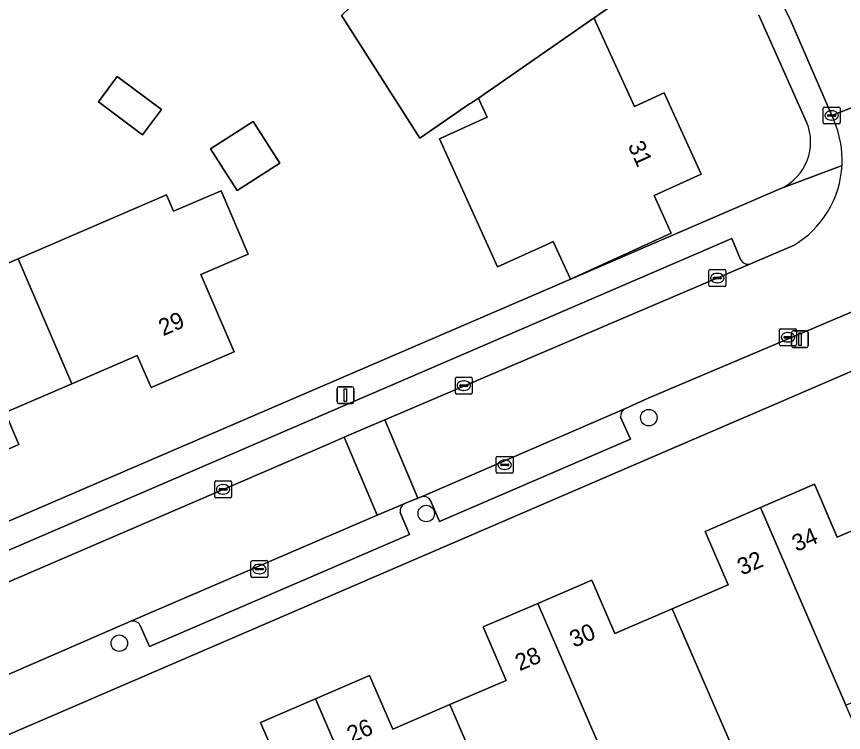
# Model space of a CAD drawing. Extents: x 157767 to 159172, y 387839 to 389425.
# Drawn here: x 158248.51 to 158297.64, y 388679.73 to 388722.29 of the extents above; entities that cross this region are included whole.
import ezdxf

# ---------------------------------------------------------------- set-up
doc = ezdxf.new("R2010")
doc.units = 0
for name, color, linetype in [('IMGEO_Boom', 7, 'Continuous'), ('IMGEO_Erf', 7, 'Continuous'), ('IMGEO_Kolk', 7, 'Continuous'), ('IMGEO_Lichtmast', 7, 'Continuous'), ('IMGEO_Muur', 7, 'Continuous'), ('IMGEO_Pand', 7, 'Continuous'), ('IMGEO_Pand_nummerreeks', 7, 'Continuous'), ('IMGEO_Parkeervlak_open', 7, 'Continuous'), ('IMGEO_Rijbaan_lokaal_open', 7, 'Continuous'), ('IMGEO_Voetpad_open', 7, 'Continuous')]:
    doc.layers.add(name, color=color, linetype=linetype)

msp = doc.modelspace()

# ---------------------------------------------------------------- linework, layer by layer
at = {"layer": 'IMGEO_Boom'}
for centre in [(158286.071, 388698.445), (158272.847, 388692.746), (158254.612, 388685.039)]:
    msp.add_circle(centre, 0.489, dxfattribs=at)
at = {"layer": 'IMGEO_Erf'}
for points in [[(158283.848, 388722.92), (158282.815, 388722.203), (158282.909, 388721.997), (158285.214, 388716.936), (158286.986, 388717.744), (158289.184, 388712.917), (158286.391, 388711.645), (158287.407, 388709.416), (158281.415, 388706.684), (158280.398, 388708.915), (158279.932, 388708.703), (158277.084, 388707.407), (158273.626, 388715.008), (158276.47, 388716.302), (158276.098, 388717.12), (158275.953, 388717.439), (158275.533, 388717.147), (158275.419, 388717.095), (158273.879, 388716.026), (158272.476, 388715.052), (158267.883, 388722.236), (158267.807, 388722.355)], [(158295.448, 388716.015), (158292.616, 388722.367)], [(158226.572, 388683.059), (158265.791, 388699.949), (158281.335, 388706.644), (158293.914, 388712.06)], [(158239.947, 388704.157), (158248.597, 388707.882), (158257.417, 388711.681), (158257.835, 388710.71), (158260.655, 388711.925), (158262.277, 388708.161), (158259.457, 388706.946), (158261.435, 388702.353), (158256.498, 388700.227), (158255.677, 388702.134), (158251.79, 388700.46), (158247.825, 388698.752), (158248.644, 388696.85), (158243.844, 388694.783)], [(158302.955, 388703.279), (158293.809, 388699.338), (158287.324, 388696.543), (158244.869, 388678.248)], [(158264.387, 388677.126), (158263.005, 388680.334), (158266.258, 388681.736), (158269.477, 388683.124), (158270.855, 388679.927), (158274.246, 388681.388), (158277.594, 388682.831), (158276.227, 388686.004), (158279.483, 388687.407), (158282.692, 388688.789), (158284.059, 388685.616), (158287.45, 388687.077), (158289.683, 388688.039), (158290.785, 388688.514), (158289.417, 388691.687), (158292.703, 388693.103), (158295.909, 388694.484), (158297.265, 388691.337), (158298.368, 388691.812)]]:
    msp.add_lwpolyline(points, dxfattribs=at)
for points in [[(158253.372, 388717.216), (158254.492, 388718.713), (158257.117, 388716.75), (158255.997, 388715.253)], [(158260.035, 388714.429), (158262.556, 388716.04), (158264.141, 388713.56), (158261.62, 388711.949)]]:
    msp.add_lwpolyline(points, close=True, dxfattribs=at)
msp.add_arc((158292.627, 388714.834), 3.058, 294.892, 22.709, dxfattribs=at)
at = {"layer": 'IMGEO_Kolk'}
for p, q in [((158296.432, 388715.98), (158296.432, 388716.832)), ((158296.507, 388716.906), (158297.359, 388716.906)), ((158297.433, 388716.832), (158297.433, 388715.98)), ((158296.691, 388716.4), (158296.691, 388716.412)), ((158297.129, 388716.363), (158296.731, 388716.363)), ((158296.734, 388716.449), (158297.132, 388716.449)), ((158296.92, 388716.686), (158296.945, 388716.686)), ((158297.175, 388716.412), (158297.175, 388716.4)), ((158297.359, 388715.906), (158296.507, 388715.906)), ((158296.943, 388716.126), (158296.918, 388716.126)), ((158289.639, 388706.316), (158289.639, 388707.168)), ((158289.714, 388707.242), (158290.566, 388707.242)), ((158290.127, 388707.022), (158290.152, 388707.022)), ((158290.64, 388707.168), (158290.64, 388706.316)), ((158289.898, 388706.736), (158289.898, 388706.748)), ((158290.336, 388706.699), (158289.938, 388706.699)), ((158289.941, 388706.785), (158290.339, 388706.785)), ((158290.15, 388706.462), (158290.125, 388706.462)), ((158290.382, 388706.748), (158290.382, 388706.736)), ((158290.566, 388706.242), (158289.714, 388706.242)), ((158293.841, 388702.795), (158293.841, 388703.647)), ((158293.916, 388703.721), (158294.768, 388703.721)), ((158294.329, 388703.501), (158294.354, 388703.501)), ((158294.842, 388703.647), (158294.842, 388702.795)), ((158294.1, 388703.215), (158294.1, 388703.227)), ((158294.538, 388703.178), (158294.14, 388703.178)), ((158294.143, 388703.264), (158294.541, 388703.264)), ((158294.584, 388703.227), (158294.584, 388703.215)), ((158294.768, 388702.721), (158293.916, 388702.721)), ((158294.352, 388702.941), (158294.327, 388702.941)), ((158274.578, 388699.921), (158274.578, 388700.773)), ((158274.653, 388700.847), (158275.505, 388700.847)), ((158275.066, 388700.627), (158275.091, 388700.627)), ((158275.579, 388700.773), (158275.579, 388699.921)), ((158274.837, 388700.341), (158274.837, 388700.353)), ((158275.275, 388700.304), (158274.877, 388700.304)), ((158274.88, 388700.39), (158275.278, 388700.39)), ((158275.089, 388700.067), (158275.064, 388700.067)), ((158275.321, 388700.353), (158275.321, 388700.341)), ((158275.505, 388699.847), (158274.653, 388699.847)), ((158277.083, 388696.144), (158277.935, 388696.144)), ((158277.008, 388695.218), (158277.008, 388696.07)), ((158277.267, 388695.638), (158277.267, 388695.65)), ((158277.31, 388695.687), (158277.708, 388695.687)), ((158277.496, 388695.924), (158277.521, 388695.924)), ((158277.751, 388695.65), (158277.751, 388695.638)), ((158278.009, 388696.07), (158278.009, 388695.218)), ((158277.935, 388695.144), (158277.083, 388695.144)), ((158277.705, 388695.601), (158277.307, 388695.601)), ((158277.519, 388695.364), (158277.494, 388695.364)), ((158260.353, 388694.683), (158261.205, 388694.683)), ((158260.278, 388693.757), (158260.278, 388694.609)), ((158260.537, 388694.177), (158260.537, 388694.189)), ((158260.58, 388694.226), (158260.978, 388694.226)), ((158260.766, 388694.463), (158260.791, 388694.463)), ((158261.021, 388694.189), (158261.021, 388694.177)), ((158261.279, 388694.609), (158261.279, 388693.757)), ((158261.205, 388693.683), (158260.353, 388693.683)), ((158260.975, 388694.14), (158260.577, 388694.14)), ((158260.789, 388693.903), (158260.764, 388693.903)), ((158262.435, 388689.019), (158262.435, 388689.871)), ((158262.51, 388689.945), (158263.362, 388689.945)), ((158263.436, 388689.871), (158263.436, 388689.019)), ((158262.694, 388689.439), (158262.694, 388689.451)), ((158263.132, 388689.402), (158262.734, 388689.402)), ((158262.737, 388689.488), (158263.135, 388689.488)), ((158262.923, 388689.725), (158262.948, 388689.725)), ((158263.178, 388689.451), (158263.178, 388689.439)), ((158263.362, 388688.945), (158262.51, 388688.945)), ((158262.946, 388689.165), (158262.921, 388689.165))]:
    msp.add_line(p, q, dxfattribs=at)
for points in [[(158296.432, 388715.98), (158296.432, 388716.832)], [(158296.507, 388716.906), (158297.359, 388716.906)], [(158297.433, 388716.832), (158297.433, 388715.98)], [(158297.359, 388715.906), (158296.507, 388715.906)], [(158289.639, 388706.316), (158289.639, 388707.168)], [(158289.714, 388707.242), (158290.566, 388707.242)], [(158290.64, 388707.168), (158290.64, 388706.316)], [(158290.566, 388706.242), (158289.714, 388706.242)], [(158293.841, 388702.795), (158293.841, 388703.647)], [(158293.916, 388703.721), (158294.768, 388703.721)], [(158294.842, 388703.647), (158294.842, 388702.795)], [(158294.768, 388702.721), (158293.916, 388702.721)], [(158274.578, 388699.921), (158274.578, 388700.773)], [(158274.653, 388700.847), (158275.505, 388700.847)], [(158275.579, 388700.773), (158275.579, 388699.921)], [(158275.505, 388699.847), (158274.653, 388699.847)], [(158277.083, 388696.144), (158277.935, 388696.144)], [(158277.008, 388695.218), (158277.008, 388696.07)], [(158278.009, 388696.07), (158278.009, 388695.218)], [(158277.935, 388695.144), (158277.083, 388695.144)], [(158260.353, 388694.683), (158261.205, 388694.683)], [(158260.278, 388693.757), (158260.278, 388694.609)], [(158261.279, 388694.609), (158261.279, 388693.757)], [(158261.205, 388693.683), (158260.353, 388693.683)], [(158262.435, 388689.019), (158262.435, 388689.871)], [(158262.51, 388689.945), (158263.362, 388689.945)], [(158263.436, 388689.871), (158263.436, 388689.019)], [(158263.362, 388688.945), (158262.51, 388688.945)]]:
    msp.add_lwpolyline(points, dxfattribs=at)
for centre, radius, start, end in [((158296.509, 388716.83), 0.0765, 91.552, 178.448), ((158296.509, 388716.83), 0.0765, 91.552, 178.448), ((158297.357, 388716.83), 0.0765, 1.552, 88.448), ((158297.357, 388716.83), 0.0765, 1.552, 88.448), ((158296.731, 388716.409), 0.0403, 85.8775, 175.7526), ((158296.728, 388716.399), 0.0366, 178.938, 274.7102), ((158297.132, 388716.406), 0.043, 264.8664, 352.4533), ((158297.136, 388716.411), 0.0386, 1.7309, 96.639), ((158296.509, 388715.982), 0.0765, 181.552, 268.448), ((158296.509, 388715.982), 0.0765, 181.552, 268.448), ((158297.357, 388715.982), 0.0765, 271.552, 358.448), ((158297.357, 388715.982), 0.0765, 271.552, 358.448), ((158289.716, 388707.166), 0.0765, 91.552, 178.448), ((158289.716, 388707.166), 0.0765, 91.552, 178.448), ((158290.564, 388707.166), 0.0765, 1.552, 88.448), ((158290.564, 388707.166), 0.0765, 1.552, 88.448), ((158289.938, 388706.745), 0.0403, 85.8775, 175.7526), ((158289.935, 388706.735), 0.0366, 178.938, 274.7102), ((158290.339, 388706.742), 0.043, 264.8664, 352.4533), ((158290.343, 388706.747), 0.0386, 1.7309, 96.639), ((158289.716, 388706.318), 0.0765, 181.552, 268.448), ((158289.716, 388706.318), 0.0765, 181.552, 268.448), ((158290.564, 388706.318), 0.0765, 271.552, 358.448), ((158290.564, 388706.318), 0.0765, 271.552, 358.448), ((158293.918, 388703.645), 0.0765, 91.552, 178.448), ((158293.918, 388703.645), 0.0765, 91.552, 178.448), ((158294.766, 388703.645), 0.0765, 1.552, 88.448), ((158294.766, 388703.645), 0.0765, 1.552, 88.448), ((158294.14, 388703.224), 0.0403, 85.8775, 175.7526), ((158294.137, 388703.214), 0.0366, 178.938, 274.7102), ((158294.541, 388703.221), 0.043, 264.8664, 352.4533), ((158294.545, 388703.226), 0.0386, 1.7309, 96.639), ((158293.918, 388702.797), 0.0765, 181.552, 268.448), ((158293.918, 388702.797), 0.0765, 181.552, 268.448), ((158294.766, 388702.797), 0.0765, 271.552, 358.448), ((158294.766, 388702.797), 0.0765, 271.552, 358.448), ((158274.655, 388700.771), 0.0765, 91.552, 178.448), ((158274.655, 388700.771), 0.0765, 91.552, 178.448), ((158275.503, 388700.771), 0.0765, 1.552, 88.448), ((158275.503, 388700.771), 0.0765, 1.552, 88.448), ((158274.877, 388700.35), 0.0403, 85.8775, 175.7526), ((158274.874, 388700.34), 0.0366, 178.938, 274.7102), ((158275.278, 388700.347), 0.043, 264.8664, 352.4533), ((158275.282, 388700.352), 0.0386, 1.7309, 96.639), ((158274.655, 388699.923), 0.0765, 181.552, 268.448), ((158274.655, 388699.923), 0.0765, 181.552, 268.448), ((158275.503, 388699.923), 0.0765, 271.552, 358.448), ((158275.503, 388699.923), 0.0765, 271.552, 358.448), ((158277.085, 388696.068), 0.0765, 91.552, 178.448), ((158277.085, 388696.068), 0.0765, 91.552, 178.448), ((158277.933, 388696.068), 0.0765, 1.552, 88.448), ((158277.933, 388696.068), 0.0765, 1.552, 88.448), ((158277.307, 388695.647), 0.0403, 85.8775, 175.7526), ((158277.304, 388695.637), 0.0366, 178.938, 274.7102), ((158277.708, 388695.644), 0.043, 264.8664, 352.4533), ((158277.712, 388695.649), 0.0386, 1.7309, 96.639), ((158277.085, 388695.22), 0.0765, 181.552, 268.448), ((158277.085, 388695.22), 0.0765, 181.552, 268.448), ((158277.933, 388695.22), 0.0765, 271.552, 358.448), ((158277.933, 388695.22), 0.0765, 271.552, 358.448), ((158260.355, 388694.607), 0.0765, 91.552, 178.448), ((158260.355, 388694.607), 0.0765, 91.552, 178.448), ((158261.203, 388694.607), 0.0765, 1.552, 88.448), ((158261.203, 388694.607), 0.0765, 1.552, 88.448), ((158260.577, 388694.186), 0.0403, 85.8775, 175.7526), ((158260.574, 388694.176), 0.0366, 178.938, 274.7102), ((158260.978, 388694.183), 0.043, 264.8664, 352.4533), ((158260.982, 388694.188), 0.0386, 1.7309, 96.639), ((158260.355, 388693.759), 0.0765, 181.552, 268.448), ((158260.355, 388693.759), 0.0765, 181.552, 268.448), ((158261.203, 388693.759), 0.0765, 271.552, 358.448), ((158261.203, 388693.759), 0.0765, 271.552, 358.448), ((158262.512, 388689.869), 0.0765, 91.552, 178.448), ((158262.512, 388689.869), 0.0765, 91.552, 178.448), ((158263.36, 388689.869), 0.0765, 1.552, 88.448), ((158263.36, 388689.869), 0.0765, 1.552, 88.448), ((158262.734, 388689.448), 0.0403, 85.8775, 175.7526), ((158262.731, 388689.438), 0.0366, 178.938, 274.7102), ((158263.135, 388689.445), 0.043, 264.8664, 352.4533), ((158263.139, 388689.45), 0.0386, 1.7309, 96.639), ((158262.512, 388689.021), 0.0765, 181.552, 268.448), ((158262.512, 388689.021), 0.0765, 181.552, 268.448), ((158263.36, 388689.021), 0.0765, 271.552, 358.448), ((158263.36, 388689.021), 0.0765, 271.552, 358.448)]:
    msp.add_arc(centre, radius, start, end, dxfattribs=at)
for centre, major_axis, ratio, start_param, end_param in [((158296.919, 388716.406), (-0.387, 0.002), 0.722429, 4.712389, 7.853982), ((158296.944, 388716.406), (-0.39, 0.002), 0.717154, 1.570796, 4.712389), ((158290.126, 388706.742), (-0.387, 0.002), 0.722429, 4.712389, 7.853982), ((158290.151, 388706.742), (-0.39, 0.002), 0.717154, 1.570796, 4.712389), ((158294.328, 388703.221), (-0.387, 0.002), 0.722429, 4.712389, 7.853982), ((158294.353, 388703.221), (-0.39, 0.002), 0.717154, 1.570796, 4.712389), ((158275.065, 388700.347), (-0.387, 0.002), 0.722429, 4.712389, 7.853982), ((158275.09, 388700.347), (-0.39, 0.002), 0.717154, 1.570796, 4.712389), ((158277.495, 388695.644), (-0.387, 0.002), 0.722429, 4.712389, 7.853982), ((158277.52, 388695.644), (-0.39, 0.002), 0.717154, 1.570796, 4.712389), ((158260.765, 388694.183), (-0.387, 0.002), 0.722429, 4.712389, 7.853982), ((158260.79, 388694.183), (-0.39, 0.002), 0.717154, 1.570796, 4.712389), ((158262.922, 388689.445), (-0.387, 0.002), 0.722429, 4.712389, 7.853982), ((158262.947, 388689.445), (-0.39, 0.002), 0.717154, 1.570796, 4.712389)]:
    msp.add_ellipse(centre, major_axis=major_axis, ratio=ratio, start_param=start_param, end_param=end_param, dxfattribs=at)
at = {"layer": 'IMGEO_Lichtmast'}
for p, q in [((158294.556, 388702.71), (158294.556, 388703.51)), ((158294.556, 388703.51), (158294.556, 388702.71)), ((158294.656, 388703.61), (158295.446, 388703.61)), ((158295.446, 388703.61), (158294.656, 388703.61)), ((158295.546, 388703.51), (158295.546, 388702.71)), ((158295.546, 388702.71), (158295.546, 388703.51)), ((158295.446, 388702.61), (158294.656, 388702.61)), ((158294.656, 388702.61), (158295.446, 388702.61)), ((158267.546, 388699.385), (158267.546, 388700.185)), ((158267.546, 388700.185), (158267.546, 388699.385)), ((158267.646, 388700.285), (158268.436, 388700.285)), ((158268.436, 388700.285), (158267.646, 388700.285)), ((158268.536, 388700.185), (158268.536, 388699.385)), ((158268.536, 388699.385), (158268.536, 388700.185)), ((158268.436, 388699.285), (158267.646, 388699.285)), ((158267.646, 388699.285), (158268.436, 388699.285))]:
    msp.add_line(p, q, dxfattribs=at)
for points in [[(158294.976, 388703.485), (158295.126, 388703.485), (158295.126, 388702.735), (158294.976, 388702.735), (158294.976, 388703.485)], [(158267.966, 388700.16), (158268.116, 388700.16), (158268.116, 388699.41), (158267.966, 388699.41), (158267.966, 388700.16)]]:
    msp.add_lwpolyline(points, dxfattribs=at)
for centre, start, end in [((158294.656, 388703.51), 90, 180), ((158294.656, 388703.51), 90, 180), ((158295.446, 388703.51), 0, 90), ((158295.446, 388703.51), 360, 90), ((158294.656, 388702.71), 180, 270), ((158294.656, 388702.71), 180, 270), ((158295.446, 388702.71), 270, 0), ((158295.446, 388702.71), 270, 0), ((158267.646, 388700.185), 90, 180), ((158267.646, 388700.185), 90, 180), ((158268.436, 388700.185), 0, 90), ((158268.436, 388700.185), 360, 90), ((158267.646, 388699.385), 180, 270), ((158267.646, 388699.385), 180, 270), ((158268.436, 388699.385), 270, 0), ((158268.436, 388699.385), 270, 0)]:
    msp.add_arc(centre, 0.1, start, end, dxfattribs=at)
at = {"layer": 'IMGEO_Muur'}
msp.add_lwpolyline([(158265.791, 388699.949), (158281.335, 388706.644)], dxfattribs=at)
at = {"layer": 'IMGEO_Pand'}
for points in [[(158276.392, 388730.798), (158271.12, 388725.74), (158269.826, 388724.498), (158269.909, 388724.362), (158269.271, 388723.752), (158269.065, 388723.556), (158267.807, 388722.355), (158267.883, 388722.236), (158272.476, 388715.052), (158273.879, 388716.026), (158275.419, 388717.095), (158275.533, 388717.147), (158275.953, 388717.439), (158282.815, 388722.203), (158283.848, 388722.92), (158281.129, 388727.164), (158279.361, 388726.06), (158276.956, 388729.898), (158276.534, 388730.572)], [(158286.986, 388717.744), (158285.214, 388716.936), (158282.909, 388721.997), (158282.815, 388722.203), (158275.953, 388717.439), (158276.098, 388717.12), (158276.47, 388716.302), (158273.626, 388715.008), (158277.084, 388707.407), (158279.932, 388708.703), (158280.398, 388708.915), (158281.415, 388706.684), (158287.407, 388709.416), (158286.391, 388711.645), (158289.184, 388712.917)], [(158253.372, 388717.216), (158255.997, 388715.253), (158257.117, 388716.75), (158254.492, 388718.713)], [(158260.035, 388714.429), (158261.62, 388711.949), (158264.141, 388713.56), (158262.556, 388716.04)], [(158259.457, 388706.946), (158262.277, 388708.161), (158260.655, 388711.925), (158257.835, 388710.71), (158257.417, 388711.681), (158248.597, 388707.882), (158251.79, 388700.46), (158255.677, 388702.134), (158256.498, 388700.227), (158261.435, 388702.353)], [(158248.597, 388707.882), (158239.947, 388704.157), (158239.84, 388704.111), (158242.631, 388697.609), (158243.844, 388694.783), (158248.644, 388696.85), (158247.825, 388698.752), (158251.79, 388700.46)], [(158300.86, 388692.885), (158300.532, 388692.744), (158298.368, 388691.812), (158297.265, 388691.337), (158295.909, 388694.484), (158292.703, 388693.103), (158297.78, 388681.36), (158304.55, 388684.268)], [(158287.45, 388687.077), (158291.176, 388678.505), (158292.398, 388675.708), (158298.991, 388678.558), (158297.78, 388681.36), (158292.703, 388693.103), (158289.417, 388691.687), (158290.785, 388688.514), (158289.683, 388688.039)], [(158287.45, 388687.077), (158284.059, 388685.616), (158282.692, 388688.789), (158279.483, 388687.407), (158284.557, 388675.653), (158285.951, 388672.417), (158292.559, 388675.265), (158292.398, 388675.708), (158291.176, 388678.505)], [(158284.557, 388675.653), (158279.483, 388687.407), (158276.227, 388686.004), (158277.594, 388682.831), (158274.246, 388681.388), (158277.947, 388672.805)], [(158274.246, 388681.388), (158270.855, 388679.927), (158269.477, 388683.124), (158266.258, 388681.736), (158271.34, 388669.958), (158277.947, 388672.805)], [(158264.72, 388667.106), (158271.34, 388669.958), (158266.258, 388681.736), (158263.005, 388680.334), (158264.387, 388677.126), (158261.038, 388675.683)]]:
    msp.add_lwpolyline(points, close=True, dxfattribs=at)
at = {"layer": 'IMGEO_Parkeervlak_open'}
for points in [[(158291.521, 388707.835), (158291.008, 388709.09), (158232.675, 388683.946), (158229.007, 388682.388), (158229.575, 388681.033)], [(158267.072, 388696.894), (158267.966, 388697.279), (158269.625, 388697.994), (158270.392, 388698.321), (158292.122, 388707.584)], [(158284.681, 388698.996), (158272.597, 388693.751)], [(158273.107, 388693.517), (158273.629, 388692.263), (158284.983, 388697.165), (158284.394, 388698.474)], [(158229.383, 388680.571), (158233.906, 388682.603), (158267.072, 388696.894)], [(158271.541, 388693.329), (158269.938, 388692.639), (158269.069, 388692.266), (158255.291, 388686.339)], [(158255.858, 388686.094), (158256.404, 388684.838), (158271.855, 388691.502), (158271.294, 388692.802)]]:
    msp.add_lwpolyline(points, dxfattribs=at)
for centre, radius, start, end in [((158291.967, 388708.057), 0.498, 206.4594, 288.2061), ((158284.921, 388698.524), 0.529, 116.9629, 185.4323), ((158272.698, 388693.298), 0.464, 28.1495, 102.557), ((158271.801, 388692.886), 0.513, 120.3607, 189.4152), ((158255.418, 388685.855), 0.5, 28.529, 104.7328)]:
    msp.add_arc(centre, radius, start, end, dxfattribs=at)
at = {"layer": 'IMGEO_Rijbaan_lokaal_open'}
for points in [[(158293.132, 388724.814), (158294.492, 388722.069), (158296.935, 388716.402), (158301.483, 388718.181), (158298.53, 388724.903), (158297.711, 388726.619), (158297.137, 388727.671), (158296.579, 388728.694)], [(158303.528, 388713.012), (158301.505, 388718.131), (158301.483, 388718.181), (158296.935, 388716.402), (158297.054, 388716.144)], [(158294.659, 388708.671), (158292.122, 388707.584), (158270.392, 388698.321), (158272.351, 388693.653), (158272.597, 388693.751), (158284.681, 388698.996), (158286.031, 388699.609), (158299.744, 388705.41)], [(158244.298, 388681.584), (158255.291, 388686.339), (158269.069, 388692.266), (158269.938, 388692.639), (158267.966, 388697.279), (158267.072, 388696.894), (158233.906, 388682.603)]]:
    msp.add_lwpolyline(points, dxfattribs=at)
msp.add_lwpolyline([(158270.392, 388698.321), (158269.625, 388697.994), (158267.966, 388697.279), (158269.938, 388692.639), (158271.541, 388693.329), (158271.567, 388693.343), (158271.622, 388693.365), (158272.351, 388693.653)], close=True, dxfattribs=at)
for centre, radius, start, end in [((158291.64, 388713.749), 5.92, 357.0164, 23.8618), ((158291.657, 388713.754), 5.903, 300.5667, 356.9597)]:
    msp.add_arc(centre, radius, start, end, dxfattribs=at)
at = {"layer": 'IMGEO_Voetpad_open'}
for points in [[(158297.054, 388716.144), (158296.935, 388716.402), (158294.492, 388722.069), (158293.132, 388724.814)], [(158292.616, 388722.367), (158295.448, 388716.015)], [(158297.552, 388713.441), (158293.914, 388712.06), (158281.335, 388706.644), (158265.791, 388699.949), (158226.572, 388683.059), (158223.84, 388681.871), (158171.568, 388659.372), (158166.983, 388658.516), (158164.943, 388657.643), (158162.824, 388656.737), (158158.26, 388653.682), (158113.99, 388634.449), (158109.87, 388633.38), (158106.724, 388632.63), (158090.907, 388632.399), (158090.742, 388632.299), (158090.684, 388632.396), (158090.303, 388632.39), (158087.009, 388632.342), (158084.381, 388632.682), (158084.562, 388631.046)], [(158293.914, 388712.06), (158297.552, 388713.441)], [(158287.324, 388696.543), (158293.809, 388699.338), (158302.955, 388703.279), (158303.414, 388705.643), (158309.569, 388708.294), (158307.549, 388712.856), (158303.69, 388711.193)], [(158229.575, 388681.033), (158229.007, 388682.388), (158232.675, 388683.946), (158291.008, 388709.09), (158291.521, 388707.835)], [(158292.122, 388707.584), (158294.659, 388708.671)], [(158299.744, 388705.41), (158286.031, 388699.609), (158284.681, 388698.996)], [(158284.394, 388698.474), (158284.983, 388697.165), (158273.629, 388692.263), (158273.107, 388693.517)], [(158244.869, 388678.248), (158287.324, 388696.543)], [(158272.597, 388693.751), (158272.351, 388693.653), (158271.622, 388693.365), (158271.567, 388693.343), (158271.541, 388693.329)], [(158271.294, 388692.802), (158271.855, 388691.502), (158256.404, 388684.838), (158255.858, 388686.094)], [(158255.291, 388686.339), (158244.298, 388681.584)]]:
    msp.add_lwpolyline(points, dxfattribs=at)
for centre, radius, start, end in [((158292.627, 388714.834), 3.058, 294.892, 22.709), ((158291.64, 388713.749), 5.92, 357.0164, 23.8618), ((158291.657, 388713.754), 5.903, 300.5667, 356.9597), ((158291.967, 388708.057), 0.498, 206.4594, 288.2061), ((158284.921, 388698.524), 0.529, 116.9629, 185.4323), ((158272.698, 388693.298), 0.464, 28.1495, 102.557), ((158271.801, 388692.886), 0.513, 120.3607, 189.4152), ((158255.418, 388685.855), 0.5, 28.529, 104.7328)]:
    msp.add_arc(centre, radius, start, end, dxfattribs=at)

# ---------------------------------------------------------------- texts
at = {"layer": 'IMGEO_Pand_nummerreeks'}
for s, rotation, p in [('31', 294.4823, (158284.805, 388714.62)), ('29', 23.2965, (158257.211, 388703.278)), ('34', 23.3079, (158294.845, 388690.454)), ('32', 23.3082, (158291.595, 388689.054)), ('30', 23.3079, (158281.63, 388684.759)), ('28', 23.3055, (158278.396, 388683.367)), ('26', 23.3203, (158268.407, 388679.091))]:
    msp.add_text(s, height=1, rotation=rotation, dxfattribs=at).set_placement(p)

doc.saveas('drawing.dxf')
